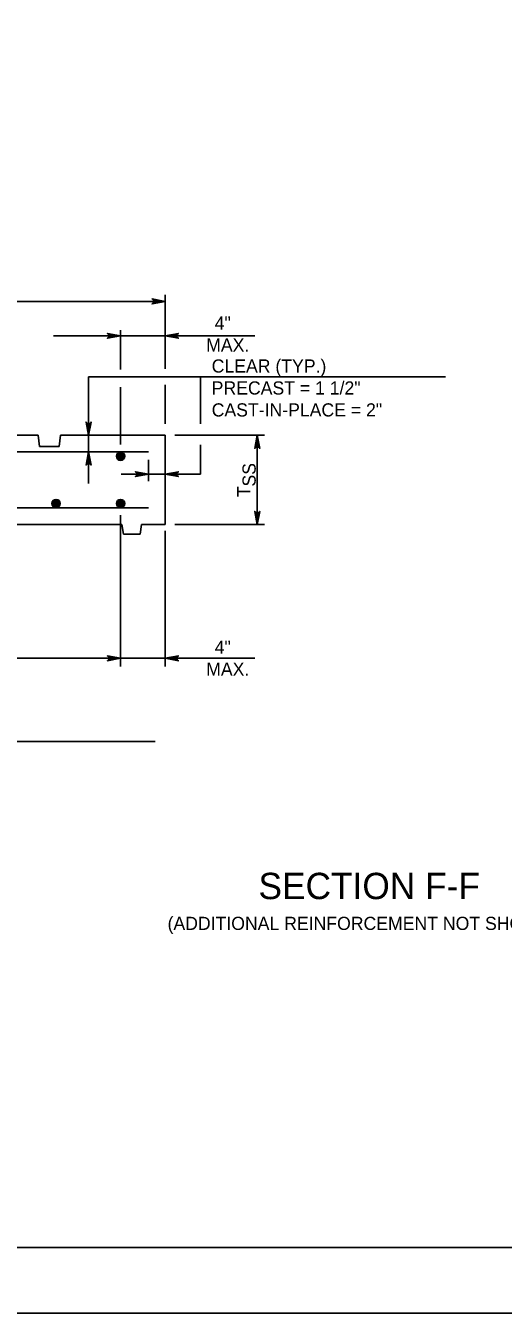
# Model space of a CAD drawing. Extents: x -6420 to 49575, y -4552 to 11624.
# Drawn here: x 8128 to 8484, y 7726 to 8688 of the extents above; entities that cross this region are included whole.
import ezdxf

# ---------------------------------------------------------------- set-up
doc = ezdxf.new("R2010")
doc.units = 0
doc.layers.add('1', color=7, linetype='Continuous')
doc.layers.add('PLT-BNDY', color=7, linetype='Continuous')

msp = doc.modelspace()

# ---------------------------------------------------------------- linework, layer by layer
at = {"layer": '1'}
for p, q in [((8231.6, 8487.17), (8231.6, 8431.91)), ((7731.6, 8482.36), (8231.6, 8482.36)), ((8198.27, 8461), (8198.27, 8431.52)), ((8148.1, 8456.67), (8298.57, 8456.67)), ((8174.42, 8425.89), (8174.42, 8346.31)), ((8174.42, 8425.89), (8440.72, 8425.89)), ((8231.6, 8419.92), (8231.6, 8390.9)), ((8257.84, 8425.89), (8257.84, 8390.86)), ((8198.27, 8418.26), (8198.27, 8375.51)), ((7826.39, 8382.36), (8136.81, 8382.36)), ((8137.85, 8374.03), (8136.81, 8382.36)), ((8152.43, 8374.03), (8153.47, 8382.36)), ((8153.47, 8382.36), (8231.6, 8382.36)), ((8231.6, 8315.68), (8231.6, 8382.36)), ((8238.77, 8382.36), (8305.67, 8382.36)), ((8300.3, 8382.36), (8300.3, 8315.68)), ((8137.85, 8374.03), (8152.43, 8374.03)), ((8257.84, 8375.18), (8257.84, 8353.3)), ((7744.1, 8369.86), (8219.1, 8369.86)), ((8219.1, 8347.98), (8219.1, 8363.93)), ((8198.66, 8353.3), (8257.84, 8353.3)), ((8219.1, 8328.18), (7744.1, 8328.18)), ((8198.27, 8322.64), (8198.27, 8209.65)), ((8199.31, 8315.68), (7763.89, 8315.68)), ((8200.35, 8308.39), (8199.31, 8315.68)), ((8212.85, 8308.39), (8213.89, 8315.68)), ((8231.6, 8315.68), (8213.89, 8315.68)), ((8238.77, 8315.68), (8305.67, 8315.68)), ((8212.85, 8308.39), (8200.35, 8308.39)), ((8231.6, 8310.84), (8231.6, 8209.65)), ((7660.94, 8215.68), (8298.57, 8215.68)), ((7746.75, 8153.39), (8224, 8153.39))]:
    msp.add_line(p, q, dxfattribs=at)
for points in [[(10082.26, 7775.47), (10082.26, 9625.87), (7503.52, 9625.87), (7503.52, 7775.47), (10082.26, 7775.47), (10082.26, 7861.95), (9426.09, 7861.95), (9426.09, 8074.15), (10082.26, 8074.15), (10082.26, 8169.17), (9426.09, 8169.17), (9426.09, 7775.47), (9684.63, 7775.47), (9684.63, 7861.95), (9684.63, 7775.47), (9937.25, 7775.47), (9937.25, 7861.95), (9937.25, 7821.54), (10082.26, 7821.54)], [(8231.6, 8482.36), (8221.82, 8480.52), (8222.2, 8480.78), (8222.57, 8481.04), (8222.77, 8481.37), (8222.96, 8481.7), (8223.02, 8482.03), (8223.07, 8482.36), (8223.02, 8482.68), (8222.96, 8483.01), (8222.77, 8483.34), (8222.57, 8483.67), (8222.2, 8483.93), (8221.82, 8484.19), (8231.6, 8482.36), (8222.2, 8483.93), (8222.57, 8483.67), (8231.6, 8482.36), (8222.77, 8483.34), (8222.96, 8483.01), (8231.6, 8482.36), (8223.02, 8482.68), (8223.07, 8482.36), (8231.6, 8482.36), (8223.02, 8482.03), (8222.96, 8481.7), (8231.6, 8482.36), (8222.77, 8481.37), (8222.57, 8481.04), (8231.6, 8482.36), (8222.2, 8480.78)], [(8198.27, 8456.67), (8188.49, 8454.84), (8188.87, 8455.1), (8189.24, 8455.36), (8189.44, 8455.69), (8189.63, 8456.02), (8189.69, 8456.35), (8189.74, 8456.67), (8189.69, 8457), (8189.63, 8457.33), (8189.44, 8457.66), (8189.24, 8457.99), (8188.87, 8458.25), (8188.49, 8458.51), (8198.27, 8456.67), (8188.87, 8458.25), (8189.24, 8457.99), (8198.27, 8456.67), (8189.44, 8457.66), (8189.63, 8457.33), (8198.27, 8456.67), (8189.69, 8457), (8189.74, 8456.67), (8198.27, 8456.67), (8189.69, 8456.35), (8189.63, 8456.02), (8198.27, 8456.67), (8189.44, 8455.69), (8189.24, 8455.36), (8198.27, 8456.67), (8188.87, 8455.1)], [(8231.6, 8456.67), (8241.39, 8458.51), (8241.01, 8458.25), (8240.64, 8457.99), (8240.44, 8457.66), (8240.25, 8457.33), (8240.19, 8457), (8240.13, 8456.67), (8240.19, 8456.35), (8240.25, 8456.02), (8240.44, 8455.69), (8240.64, 8455.36), (8241.01, 8455.1), (8241.39, 8454.84), (8231.6, 8456.67), (8241.01, 8455.1), (8240.64, 8455.36), (8231.6, 8456.67), (8240.44, 8455.69), (8240.25, 8456.02), (8231.6, 8456.67), (8240.19, 8456.35), (8240.13, 8456.67), (8231.6, 8456.67), (8240.19, 8457), (8240.25, 8457.33), (8231.6, 8456.67), (8240.44, 8457.66), (8240.64, 8457.99), (8231.6, 8456.67), (8241.01, 8458.25)], [(8174.42, 8382.36), (8172.58, 8392.14), (8172.84, 8391.76), (8173.1, 8391.39), (8173.43, 8391.19), (8173.76, 8391), (8174.09, 8390.94), (8174.42, 8390.89), (8174.75, 8390.94), (8175.07, 8391), (8175.4, 8391.19), (8175.73, 8391.39), (8175.99, 8391.76), (8176.25, 8392.14), (8174.42, 8382.36), (8175.99, 8391.76), (8175.73, 8391.39), (8174.42, 8382.36), (8175.4, 8391.19), (8175.07, 8391), (8174.42, 8382.36), (8174.75, 8390.94), (8174.42, 8390.89), (8174.42, 8382.36), (8174.09, 8390.94), (8173.76, 8391), (8174.42, 8382.36), (8173.43, 8391.19), (8173.1, 8391.39), (8174.42, 8382.36), (8172.84, 8391.76)], [(8300.3, 8382.36), (8302.13, 8372.57), (8301.87, 8372.95), (8301.61, 8373.32), (8301.28, 8373.52), (8300.95, 8373.71), (8300.62, 8373.77), (8300.3, 8373.83), (8299.97, 8373.77), (8299.64, 8373.71), (8299.31, 8373.52), (8298.98, 8373.32), (8298.72, 8372.95), (8298.46, 8372.57), (8300.3, 8382.36), (8298.72, 8372.95), (8298.98, 8373.32), (8300.3, 8382.36), (8299.31, 8373.52), (8299.64, 8373.71), (8300.3, 8382.36), (8299.97, 8373.77), (8300.3, 8373.83), (8300.3, 8382.36), (8300.62, 8373.77), (8300.95, 8373.71), (8300.3, 8382.36), (8301.28, 8373.52), (8301.61, 8373.32), (8300.3, 8382.36), (8301.87, 8372.95)], [(8174.42, 8369.86), (8176.25, 8360.07), (8175.99, 8360.45), (8175.73, 8360.82), (8175.4, 8361.02), (8175.07, 8361.21), (8174.75, 8361.27), (8174.42, 8361.33), (8174.09, 8361.27), (8173.76, 8361.21), (8173.43, 8361.02), (8173.1, 8360.82), (8172.84, 8360.45), (8172.58, 8360.07), (8174.42, 8369.86), (8172.84, 8360.45), (8173.1, 8360.82), (8174.42, 8369.86), (8173.43, 8361.02), (8173.76, 8361.21), (8174.42, 8369.86), (8174.09, 8361.27), (8174.42, 8361.33), (8174.42, 8369.86), (8174.75, 8361.27), (8175.07, 8361.21), (8174.42, 8369.86), (8175.4, 8361.02), (8175.73, 8360.82), (8174.42, 8369.86), (8175.99, 8360.45)], [(8219.1, 8353.3), (8209.32, 8351.47), (8209.7, 8351.73), (8210.07, 8351.99), (8210.27, 8352.32), (8210.46, 8352.65), (8210.52, 8352.98), (8210.57, 8353.3), (8210.52, 8353.63), (8210.46, 8353.96), (8210.27, 8354.29), (8210.07, 8354.62), (8209.7, 8354.88), (8209.32, 8355.14), (8219.1, 8353.3), (8209.7, 8354.88), (8210.07, 8354.62), (8219.1, 8353.3), (8210.27, 8354.29), (8210.46, 8353.96), (8219.1, 8353.3), (8210.52, 8353.63), (8210.57, 8353.3), (8219.1, 8353.3), (8210.52, 8352.98), (8210.46, 8352.65), (8219.1, 8353.3), (8210.27, 8352.32), (8210.07, 8351.99), (8219.1, 8353.3), (8209.7, 8351.73)], [(8231.6, 8353.3), (8241.39, 8355.14), (8241.01, 8354.88), (8240.64, 8354.62), (8240.44, 8354.29), (8240.25, 8353.96), (8240.19, 8353.63), (8240.13, 8353.3), (8240.19, 8352.98), (8240.25, 8352.65), (8240.44, 8352.32), (8240.64, 8351.99), (8241.01, 8351.73), (8241.39, 8351.47), (8231.6, 8353.3), (8241.01, 8351.73), (8240.64, 8351.99), (8231.6, 8353.3), (8240.44, 8352.32), (8240.25, 8352.65), (8231.6, 8353.3), (8240.19, 8352.98), (8240.13, 8353.3), (8231.6, 8353.3), (8240.19, 8353.63), (8240.25, 8353.96), (8231.6, 8353.3), (8240.44, 8354.29), (8240.64, 8354.62), (8231.6, 8353.3), (8241.01, 8354.88)], [(8300.3, 8315.68), (8298.46, 8325.47), (8298.72, 8325.09), (8298.98, 8324.72), (8299.31, 8324.52), (8299.64, 8324.33), (8299.97, 8324.27), (8300.3, 8324.22), (8300.62, 8324.27), (8300.95, 8324.33), (8301.28, 8324.52), (8301.61, 8324.72), (8301.87, 8325.09), (8302.13, 8325.47), (8300.3, 8315.68), (8301.87, 8325.09), (8301.61, 8324.72), (8300.3, 8315.68), (8301.28, 8324.52), (8300.95, 8324.33), (8300.3, 8315.68), (8300.62, 8324.27), (8300.3, 8324.22), (8300.3, 8315.68), (8299.97, 8324.27), (8299.64, 8324.33), (8300.3, 8315.68), (8299.31, 8324.52), (8298.98, 8324.72), (8300.3, 8315.68), (8298.72, 8325.09)], [(8198.27, 8215.68), (8188.49, 8213.85), (8188.87, 8214.11), (8189.24, 8214.37), (8189.44, 8214.7), (8189.63, 8215.03), (8189.69, 8215.36), (8189.74, 8215.68), (8189.69, 8216.01), (8189.63, 8216.34), (8189.44, 8216.67), (8189.24, 8217), (8188.87, 8217.26), (8188.49, 8217.52), (8198.27, 8215.68), (8188.87, 8217.26), (8189.24, 8217), (8198.27, 8215.68), (8189.44, 8216.67), (8189.63, 8216.34), (8198.27, 8215.68), (8189.69, 8216.01), (8189.74, 8215.68), (8198.27, 8215.68), (8189.69, 8215.36), (8189.63, 8215.03), (8198.27, 8215.68), (8189.44, 8214.7), (8189.24, 8214.37), (8198.27, 8215.68), (8188.87, 8214.11)], [(8231.6, 8215.68), (8241.39, 8217.52), (8241.01, 8217.26), (8240.64, 8217), (8240.44, 8216.67), (8240.25, 8216.34), (8240.19, 8216.01), (8240.13, 8215.68), (8240.19, 8215.36), (8240.25, 8215.03), (8240.44, 8214.7), (8240.64, 8214.37), (8241.01, 8214.11), (8241.39, 8213.85), (8231.6, 8215.68), (8241.01, 8214.11), (8240.64, 8214.37), (8231.6, 8215.68), (8240.44, 8214.7), (8240.25, 8215.03), (8231.6, 8215.68), (8240.19, 8215.36), (8240.13, 8215.68), (8231.6, 8215.68), (8240.19, 8216.01), (8240.25, 8216.34), (8231.6, 8215.68), (8240.44, 8216.67), (8240.64, 8217), (8231.6, 8215.68), (8241.01, 8217.26)]]:
    msp.add_lwpolyline(points, dxfattribs=at)
for centre, radius in [((8198.27, 8366.73), 3.13), ((8198.27, 8366.73), 2.9), ((8198.27, 8366.73), 2.68), ((8198.27, 8366.73), 2.46), ((8198.27, 8366.73), 2.24), ((8198.27, 8366.73), 2.02), ((8198.27, 8366.73), 1.79), ((8198.27, 8366.73), 1.57), ((8198.27, 8366.73), 1.35), ((8198.27, 8366.73), 1.13), ((8198.27, 8366.73), 0.906), ((8198.27, 8366.73), 0.684), ((8198.27, 8366.73), 0.462), ((8198.27, 8366.73), 0.24), ((8150.12, 8331.31), 3.13), ((8150.12, 8331.31), 2.9), ((8150.12, 8331.31), 2.68), ((8150.12, 8331.31), 2.46), ((8150.12, 8331.31), 2.24), ((8150.12, 8331.31), 2.02), ((8150.12, 8331.31), 1.79), ((8150.12, 8331.31), 1.57), ((8150.12, 8331.31), 1.35), ((8150.12, 8331.31), 1.13), ((8150.12, 8331.31), 0.906), ((8150.12, 8331.31), 0.684), ((8198.27, 8331.31), 3.13), ((8198.27, 8331.31), 2.9), ((8198.27, 8331.31), 2.68), ((8198.27, 8331.31), 2.46), ((8198.27, 8331.31), 2.24), ((8198.27, 8331.31), 2.02), ((8198.27, 8331.31), 1.79), ((8198.27, 8331.31), 1.57), ((8198.27, 8331.31), 1.35), ((8198.27, 8331.31), 1.13), ((8198.27, 8331.31), 0.906), ((8198.27, 8331.31), 0.684), ((8150.12, 8331.31), 0.462), ((8150.12, 8331.31), 0.24), ((8198.27, 8331.31), 0.462), ((8198.27, 8331.31), 0.24)]:
    msp.add_circle(centre, radius, dxfattribs=at)
at = {"layer": 'PLT-BNDY'}
msp.add_lwpolyline([(7375.57, 9675.08), (10134.75, 9675.08), (10134.75, 7726.26), (7375.57, 7726.26)], close=True, dxfattribs=at)

# ---------------------------------------------------------------- texts
at = {"layer": '1'}
for s, height, p in [('4"', 9.843, (8268.52, 8461.27)), ('MAX.', 9.843, (8262.17, 8444.87)), ('CLEAR (TYP.)', 9.8425, (8266.27, 8429.19)), ('PRECAST = 1 1/2"', 9.8425, (8266.27, 8412.78)), ('CAST-IN-PLACE = 2"', 9.8425, (8266.27, 8396.38)), ('4"', 9.843, (8268.52, 8219.06)), ('MAX.', 9.843, (8262.17, 8202.66)), ('SECTION F-F', 19.685, (8301.2, 8035.71)), ('(ADDITIONAL REINFORCEMENT NOT SHOWN)', 9.8425, (8233.34, 8012.68))]:
    msp.add_text(s, height=height, dxfattribs=at).set_placement(p)
for s, height, p in [('SS', 9.843, (8299.11, 8344.05)), ('T', 9.84, (8295.11, 8336.28))]:
    msp.add_text(s, height=height, rotation=90, dxfattribs=at).set_placement(p)

doc.saveas('drawing.dxf')
